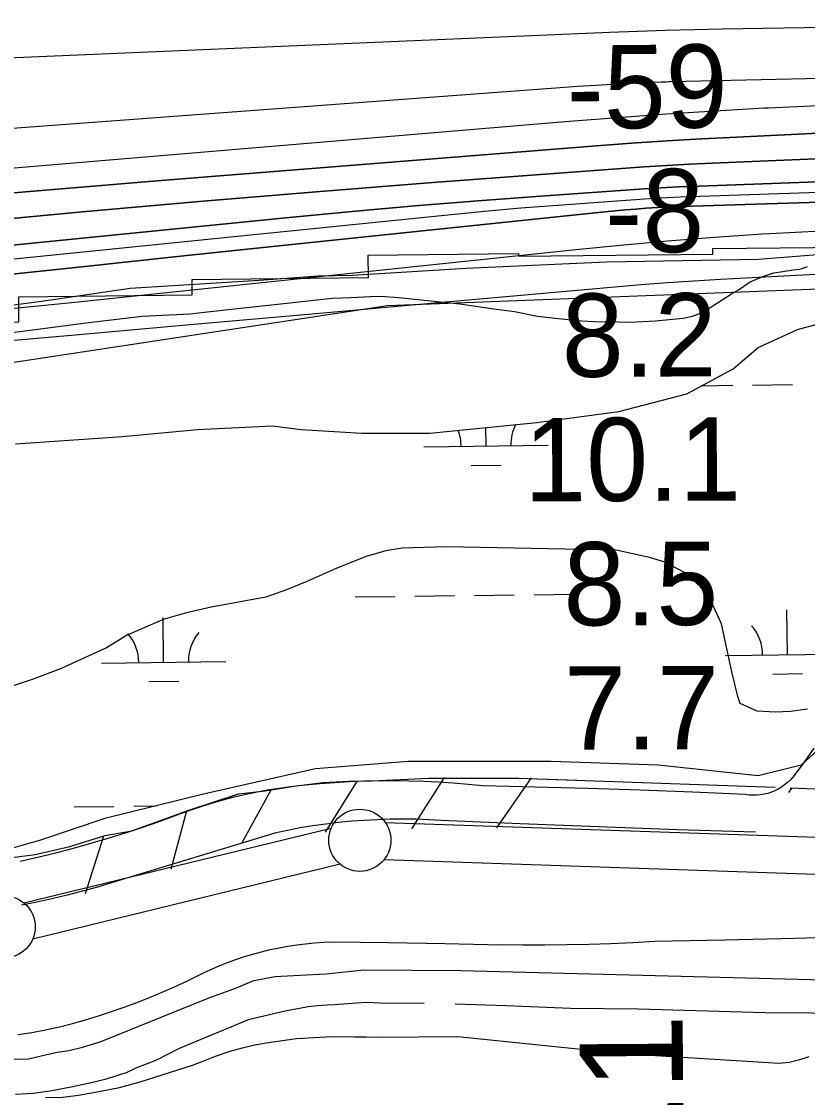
# Model space of a CAD drawing. Extents: x 3704301 to 3742427, y 506229 to 532009.
# Drawn here: x 3719492 to 3720124, y 518448 to 519314 of the extents above; entities that cross this region are included whole.
import ezdxf

# ---------------------------------------------------------------- set-up
doc = ezdxf.new("R2010")
doc.units = 0
for name, color, linetype in [('V-FLOD-BASE', 7, 'Continuous'), ('V-LEVE-TOET', 7, 'Continuous'), ('V-RIVR-EDGE', 7, 'Continuous'), ('V-RIVR-RANG', 7, 'Continuous'), ('V-RIVR-RANG-IDEN', 7, 'Continuous'), ('V-ROAD-CNTR', 7, 'Continuous'), ('V-RRAP-FSHR', 7, 'Continuous'), ('V-RRAP-RVMT', 7, 'Continuous'), ('V-SITE-VEGE', 7, 'Continuous'), ('V-SURV-LINE', 7, 'Continuous'), ('V-TOPO-DPTH', 7, 'Continuous'), ('V-TOPO-MAJR', 7, 'Continuous'), ('V-TOPO-MINR', 7, 'Continuous'), ('V-TOPO-SHOR', 7, 'Continuous'), ('V-TOPO-WATR', 7, 'Continuous'), ('V-WETL-SWMP', 7, 'Continuous')]:
    doc.layers.add(name, color=color, linetype=linetype)

msp = doc.modelspace()

# ---------------------------------------------------------------- linework, layer by layer
at = {"layer": 'V-FLOD-BASE'}
msp.add_lwpolyline([(3720082.41, 518661.88), (3720019.26, 518663.88), (3719956.12, 518666.12), (3719892.98, 518668.6), (3719829.86, 518671.32), (3719819.49, 518671.91), (3719809.11, 518672.27), (3719798.73, 518672.4), (3719788.35, 518672.31), (3719777.96, 518671.98), (3719767.59, 518671.43), (3719757.24, 518670.66), (3719746.9, 518669.65), (3719736.59, 518668.42), (3719726.31, 518666.96), (3719716.06, 518665.28), (3719705.85, 518663.38), (3719695.69, 518661.25), (3719565.01, 518621.4), (3719552.95, 518617.79), (3719540.83, 518614.4), (3719528.64, 518611.23), (3719516.4, 518608.29), (3719504.11, 518605.57), (3719491.77, 518603.07)], dxfattribs=at)
at = {"layer": 'V-LEVE-TOET'}
for points in [[(3720129.14, 518729.59), (3720123.77, 518721.68), (3720118.2, 518713.91), (3720112.43, 518706.28), (3720110.38, 518704.01), (3720108.16, 518701.9), (3720105.79, 518699.96), (3720103.28, 518698.2), (3720100.65, 518696.63), (3720097.91, 518695.27), (3720095.07, 518694.1), (3720092.16, 518693.16), (3720089.18, 518692.43), (3720086.16, 518691.92), (3720083.11, 518691.64), (3720080.05, 518691.59), (3720076.99, 518691.77), (3720073.96, 518692.17), (3720031.78, 518694.04), (3719989.59, 518695.67), (3719947.4, 518697.06), (3719905.2, 518698.21), (3719862.99, 518699.13), (3719851.12, 518700.33), (3719839.24, 518701.32), (3719827.34, 518702.1), (3719815.43, 518702.67), (3719803.51, 518703.03), (3719791.58, 518703.18), (3719779.66, 518703.13), (3719767.74, 518702.86), (3719755.82, 518702.38), (3719743.91, 518701.69), (3719732.02, 518700.8), (3719720.15, 518699.69), (3719708.29, 518698.38), (3719698.92, 518697.12), (3719689.58, 518695.64), (3719680.28, 518693.92), (3719671.03, 518691.97), (3719661.83, 518689.79), (3719652.68, 518687.39), (3719643.6, 518684.75), (3719634.58, 518681.89), (3719625.64, 518678.81), (3719616.78, 518675.51), (3719603.05, 518670.54), (3719589.26, 518665.77), (3719575.39, 518661.21), (3719561.46, 518656.86), (3719547.46, 518652.71), (3719533.41, 518648.77), (3719519.29, 518645.04), (3719505.13, 518641.52), (3719490.91, 518638.21)], [(3720170.4, 518578.03), (3720114.01, 518576.45), (3720057.61, 518575.1), (3720001.2, 518573.99), (3719983.54, 518572.98), (3719965.87, 518572.17), (3719948.2, 518571.57), (3719930.51, 518571.17), (3719912.82, 518570.96), (3719895.13, 518570.97), (3719878.22, 518571.17)], [(3719488.94, 518499.01), (3719500.12, 518500.86), (3719511.25, 518502.93), (3719522.34, 518505.2), (3719532.89, 518508.01), (3719543.38, 518511.02), (3719553.81, 518514.22), (3719564.19, 518517.61), (3719574.49, 518521.19), (3719584.73, 518524.97), (3719594.9, 518528.92), (3719605, 518533.07), (3719615.01, 518537.4), (3719624.95, 518541.92), (3719631.3, 518545.3), (3719637.75, 518548.5), (3719644.29, 518551.52), (3719650.91, 518554.36), (3719657.6, 518557.01), (3719664.37, 518559.47), (3719671.2, 518561.75), (3719678.1, 518563.83), (3719685.05, 518565.71), (3719692.05, 518567.4), (3719699.09, 518568.9), (3719706.17, 518570.19), (3719713.29, 518571.29), (3719720.43, 518572.19), (3719727.6, 518572.89), (3719734.79, 518573.38), (3719741.98, 518573.67), (3719787.14, 518573.07), (3719832.29, 518572.24), (3719878.22, 518571.17)]]:
    msp.add_lwpolyline(points, dxfattribs=at)
at = {"layer": 'V-RIVR-EDGE'}
msp.add_lwpolyline([(3718613.12, 518992.21), (3718677.35, 518988.45), (3718775.8, 518986.4), (3718874.87, 518993.96), (3718955.33, 519001.57), (3719073.63, 519017.49), (3719176.32, 519031.04), (3719283.23, 519048.78), (3719311.45, 519054.12), (3719448.4, 519081.39), (3719507.85, 519089.05), (3719579.31, 519099.68), (3719683.19, 519106.03), (3719730.62, 519109.51), (3719758.24, 519110.04), (3719849.5, 519115.82), (3719962.37, 519120.95), (3720084.85, 519123.04), (3720165.91, 519129.45)], dxfattribs=at)
at = {"layer": 'V-ROAD-CNTR'}
msp.add_lwpolyline([(3718780.98, 518498.22), (3719439.5, 518476.82), (3719459.76, 518478.2), (3719483.96, 518479.38), (3719497.61, 518479.51), (3719508.75, 518482.12), (3719520.69, 518484.95), (3719529.94, 518486.34), (3719540.83, 518488.96), (3719555.2, 518493.25), (3719641.91, 518528.4), (3719664.87, 518536.73), (3719678.8, 518542.61), (3719696, 518545.72), (3719715.73, 518546.86), (3719737.04, 518547.93), (3719767.36, 518551.18), (3719845.25, 518550.55), (3720856.93, 518524.63)], dxfattribs=at)
at = {"layer": 'V-RRAP-FSHR'}
for p, q in [((3719831.79, 518705.88), (3719805.56, 518664.69)), ((3719901.81, 518705.52), (3719873.89, 518665.45)), ((3719761.85, 518703.28), (3719736.03, 518661.84)), ((3720111.67, 518697.63), (3720108.85, 518693.9)), ((3719692.34, 518695.66), (3719668.92, 518652.81)), ((3719624.7, 518679.03), (3719611.96, 518631.9)), ((3719557.91, 518658.77), (3719543.03, 518612.26))]:
    msp.add_line(p, q, dxfattribs=at)
for points in [[(3713987.63, 518174.25), (3714448.77, 518564.74), (3714742.22, 518696.93), (3715881.89, 518753.27), (3716266.25, 518793.9), (3716843.09, 518890.74), (3717110.33, 518911.18), (3717741.27, 518924), (3718486.43, 518954.95), (3719294.78, 519011.25), (3719786.26, 519085.76), (3720431.33, 519110.59), (3720895.93, 519113.08), (3721218.47, 519068.37), (3721397.65, 519012.49), (3721721.32, 518965.44), (3721950.57, 518904.45), (3722606.87, 518712.52), (3722865.69, 518669.47), (3723100.48, 518674.85), (3723533.38, 518647.14), (3724154.01, 518572.99), (3724673.75, 518469.16)], [(3719283.72, 518625.05), (3719312.71, 518623.88), (3719340.83, 518624.88), (3719364.49, 518625.83), (3719394.78, 518628.3), (3719417.78, 518631.91), (3719444.38, 518634.03), (3719471.42, 518639.8), (3719502.85, 518644.05), (3719530.7, 518650.31), (3719559.2, 518659.16), (3719580.64, 518663.11), (3719627.37, 518680), (3719666.55, 518692.79), (3719687.92, 518695.17), (3719712.78, 518699.21), (3719734.68, 518701.82), (3719755.2, 518702.93), (3719773.84, 518703.34), (3719819.33, 518705.33), (3719891.74, 518705.49), (3719938.7, 518703.82)], [(3719471.42, 518639.8), (3719502.85, 518644.05), (3719530.7, 518650.31), (3719559.2, 518659.16), (3719580.64, 518663.11), (3719627.37, 518680), (3719666.55, 518692.79), (3719687.92, 518695.17), (3719712.78, 518699.21), (3719734.68, 518701.82), (3719755.2, 518702.93), (3719773.84, 518703.34), (3719819.33, 518705.33), (3719891.74, 518705.49), (3720098.12, 518698.12)], [(3720110.28, 518697.61), (3720176.66, 518694.84), (3720246.44, 518694.61), (3720291.77, 518693.46), (3720363.5, 518690.25), (3720455.63, 518685.78), (3720555.61, 518680.94), (3720687.39, 518677.18), (3720787.23, 518672.54)]]:
    msp.add_lwpolyline(points, dxfattribs=at)
at = {"layer": 'V-RRAP-RVMT'}
msp.add_lwpolyline([(3718624.91, 518989.72), (3718765.65, 518996.22), (3718765.79, 518992.89), (3718921.71, 519000.11), (3718921.66, 519001.68), (3719074.94, 519012.79), (3719074.61, 519018.44), (3719219.56, 519028.94), (3719218.65, 519043.21), (3719353.86, 519044.77), (3719353.69, 519070.97), (3719489.85, 519072.45), (3719489.66, 519092.76), (3719629.3, 519094.36), (3719629.21, 519106.55), (3719771.05, 519108.2), (3719770.83, 519126.15), (3719891.78, 519127.59), (3719891.81, 519125.3), (3720047.98, 519127.07), (3720047.89, 519131.44), (3720183.27, 519132.94)], dxfattribs=at)
at = {"layer": 'V-SITE-VEGE'}
for points in [[(3719981.44, 519072.21), (3719991.76, 519072.86), (3720001.92, 519073.36), (3720024.2, 519075.38), (3720031.54, 519077.11), (3720038.14, 519079.59), (3720044.15, 519083.11), (3720062.94, 519095.19), (3720068.64, 519098.27), (3720078.12, 519104.61), (3720088.32, 519108.99), (3720097.16, 519111.9), (3720104.2, 519113.17), (3720112.52, 519114.52), (3720114.94, 519114.58), (3720117.34, 519114.89), (3720119.7, 519115.43), (3720121.99, 519116.21), (3720124.2, 519117.2)], [(3719412.17, 519054.45), (3719543.82, 519071.73), (3719588.84, 519077.12), (3719627.55, 519079), (3719641.46, 519080.66), (3719662.85, 519083), (3719690.52, 519085.87), (3719741.82, 519091.66), (3719756.92, 519092.11), (3719772.31, 519093.01), (3719780.98, 519093.08), (3719795.17, 519092.2), (3719844.57, 519087.1), (3719871.73, 519082.96), (3719888.59, 519081), (3719907.08, 519077.09), (3719926.19, 519074.97), (3719942.76, 519073.47), (3719952.61, 519072.78), (3719972.03, 519072.44), (3719981.44, 519072.21)], [(3719997.01, 518882.97), (3719970.29, 518888.71), (3719833.7, 518891.38), (3719797.99, 518890.35), (3719784.93, 518888.41), (3719769.09, 518883.76), (3719745.66, 518874.37), (3719721.53, 518863.61), (3719704.99, 518856.91), (3719688.46, 518850.88), (3719644.44, 518843.06), (3719624.49, 518838.45), (3719605.91, 518833.13), (3719576.95, 518820.36), (3719560.37, 518810.22), (3719542.45, 518802.15), (3719523.14, 518793.41), (3719500.4, 518784.7), (3719476.3, 518776.69)], [(3720124.24, 518760.93), (3720110.49, 518759.01), (3720098.12, 518758.43), (3720083.72, 518759.26), (3720070.04, 518765.56), (3720068.04, 518771.08), (3720063.42, 518791.03), (3720054.86, 518829.56), (3720046.79, 518847.48), (3720037.98, 518859.24), (3720026.42, 518870.33), (3720008.65, 518879.43), (3719997.01, 518882.97)], [(3719511.12, 518448.32), (3719524.77, 518448.61), (3719537.86, 518450.31), (3719549.83, 518452.45), (3719570.82, 518456.47), (3719587.46, 518460.95), (3719629.34, 518474.34), (3719638.52, 518477.91), (3719647.98, 518481.75), (3719659.68, 518485.58), (3719669.69, 518488.29), (3719678.15, 518490.47), (3719688.71, 518492.47), (3719713.07, 518495.9), (3719741.63, 518497.46), (3719759.91, 518497.14), (3719769.47, 518497.19), (3719778.91, 518496.88), (3719842.95, 518497.51), (3719975.98, 518483.88), (3720088.55, 518476.76), (3720101.05, 518475.94), (3720109.36, 518476.99), (3720118.94, 518479.15), (3720125.57, 518481.34)]]:
    msp.add_lwpolyline(points, dxfattribs=at)
at = {"layer": 'V-SURV-LINE'}
for points in [[(3719493.8, 518605.01), (3719741.08, 518665.23)], [(3719784.53, 518669.7), (3720944.44, 518630.31)], [(3719748.16, 518636.08), (3719500.89, 518575.86)], [(3720943.41, 518600.33), (3719783.5, 518639.72)]]:
    msp.add_lwpolyline(points, dxfattribs=at)
for centre in [(3719764.04, 518655.39), (3719477.93, 518585.71)]:
    msp.add_circle(centre, 25, dxfattribs=at)
at = {"layer": 'V-TOPO-DPTH'}
for points in [[(3720182.74, 519226.67), (3720067.37, 519221.27), (3720039.13, 519219.8), (3720010.9, 519218.16), (3719982.68, 519216.23), (3719954.48, 519214.12), (3719604.36, 519186.22), (3719530.47, 519180.17), (3719456.59, 519173.91), (3719382.75, 519167.33), (3719308.92, 519160.54), (3719195.53, 519149.87), (3719178.41, 519148.27), (3719161.29, 519146.69), (3719144.17, 519145.12), (3719127.05, 519143.57), (3718778.09, 519112.24), (3718699.3, 519105.46), (3718620.49, 519099.07)], [(3720182.74, 519226.67), (3720067.37, 519221.27), (3720039.13, 519219.8), (3720010.9, 519218.16), (3719982.68, 519216.23), (3719954.48, 519214.12), (3719604.36, 519186.22), (3719530.47, 519180.17), (3719456.59, 519173.91), (3719382.75, 519167.33), (3719308.92, 519160.54), (3719195.53, 519149.87), (3719178.41, 519148.27), (3719161.29, 519146.69), (3719144.17, 519145.12), (3719127.05, 519143.57), (3718778.09, 519112.24), (3718699.3, 519105.46), (3718620.49, 519099.07)], [(3720347.73, 519212.76), (3720047.64, 519200.25), (3720029.32, 519199.39), (3720011.02, 519198.41), (3719992.72, 519197.25), (3719974.43, 519195.97), (3719822.85, 519184.59), (3719728.81, 519177.21), (3719634.8, 519169.43), (3719540.84, 519161.03), (3719446.92, 519152.23), (3719217.66, 519129.97), (3719189.53, 519127.27), (3719161.39, 519124.62), (3719133.25, 519122.02), (3719105.11, 519119.47), (3718981.81, 519108.44), (3718891.99, 519100.68), (3718802.15, 519093.3), (3718712.25, 519086.48), (3718622.33, 519080.03)], [(3718622.33, 519080.03), (3718712.25, 519086.48), (3718802.15, 519093.3), (3718891.99, 519100.68), (3718981.81, 519108.44), (3719105.11, 519119.47), (3719133.25, 519122.02), (3719161.39, 519124.62), (3719189.53, 519127.27), (3719217.66, 519129.97), (3719446.92, 519152.23), (3719540.84, 519161.03), (3719634.8, 519169.43), (3719728.81, 519177.21), (3719822.85, 519184.59), (3719974.43, 519195.97), (3719992.72, 519197.25), (3720011.02, 519198.41), (3720029.32, 519199.39), (3720047.64, 519200.25), (3720347.73, 519212.76)], [(3720614.17, 519202.87), (3720029.9, 519181.53), (3720020.51, 519181.14), (3720011.12, 519180.69), (3720001.74, 519180.14), (3719992.37, 519179.52), (3719909.74, 519173.71), (3719859.06, 519169.92), (3719808.42, 519165.83), (3719757.81, 519161.3), (3719707.23, 519156.46), (3719240.29, 519109.74), (3719200.89, 519105.87), (3719161.49, 519102.07), (3719122.07, 519098.41), (3719082.65, 519094.83), (3719075.21, 519094.17), (3719032.05, 519090.44), (3718988.88, 519086.85), (3718945.7, 519083.49), (3718902.5, 519080.28), (3718375.16, 519042.43)], [(3718375.16, 519042.43), (3718902.5, 519080.28), (3718945.7, 519083.49), (3718988.88, 519086.85), (3719032.05, 519090.44), (3719075.21, 519094.17), (3719082.65, 519094.83), (3719122.07, 519098.41), (3719161.49, 519102.07), (3719200.89, 519105.87), (3719240.29, 519109.74), (3719707.23, 519156.46), (3719757.81, 519161.3), (3719808.42, 519165.83), (3719859.06, 519169.92), (3719909.74, 519173.71), (3719992.37, 519179.52), (3720001.74, 519180.14), (3720011.12, 519180.69), (3720020.51, 519181.14), (3720029.9, 519181.53), (3720614.17, 519202.87)], [(3719455.91, 519107.83), (3719540.4, 519116.93), (3719624.91, 519125.9), (3719709.42, 519134.79), (3719961.13, 519161.06), (3719969.46, 519161.88), (3719977.8, 519162.64), (3719986.15, 519163.29), (3719994.5, 519163.89), (3720008.3, 519164.79), (3720009.76, 519164.88), (3720011.22, 519164.96), (3720012.69, 519165.02), (3720014.15, 519165.07), (3720878.56, 519192.15)], [(3720878.56, 519192.15), (3720014.15, 519165.07), (3720012.69, 519165.02), (3720011.22, 519164.96), (3720009.76, 519164.88), (3720008.3, 519164.79), (3719994.5, 519163.89), (3719986.15, 519163.29), (3719977.8, 519162.64), (3719969.46, 519161.88), (3719961.13, 519161.06), (3719709.42, 519134.79), (3719624.91, 519125.9), (3719540.4, 519116.93), (3719455.91, 519107.83)], [(3718603.58, 518988.68), (3718703.35, 518995.73), (3718803.12, 519002.94), (3718902.88, 519010.24), (3719110.37, 519025.59), (3719136.11, 519027.55), (3719161.84, 519029.58), (3719187.57, 519031.71), (3719213.29, 519033.92), (3719439.81, 519053.82), (3719535.12, 519062.21), (3719630.42, 519070.63), (3719725.72, 519079.08), (3719821.03, 519087.56), (3719969.3, 519100.78), (3719990.47, 519102.55), (3720011.65, 519104.17), (3720032.85, 519105.57), (3720054.06, 519106.81), (3720227.73, 519116.07)]]:
    msp.add_lwpolyline(points, dxfattribs=at)
at = {"layer": 'V-TOPO-MAJR'}
msp.add_lwpolyline([(3718512.72, 519109.91), (3719148.5, 519167.14), (3719154.85, 519167.72), (3719161.19, 519168.29), (3719167.54, 519168.87), (3719173.88, 519169.44), (3719217.33, 519173.4), (3719245.4, 519175.93), (3719273.48, 519178.42), (3719301.56, 519180.86), (3719329.64, 519183.25), (3719932.49, 519233.97), (3719971.62, 519237.08), (3720010.76, 519239.93), (3720049.94, 519242.41), (3720089.12, 519244.63), (3720092.47, 519244.81), (3720133.35, 519246.6)], dxfattribs=at)
at = {"layer": 'V-TOPO-MINR'}
for points in [[(3718538.13, 519210.27), (3719085.72, 519260.57), (3719123.23, 519263.88), (3719160.76, 519267.02), (3719198.31, 519269.88), (3719235.87, 519272.57), (3719273.46, 519274.98), (3719311.05, 519277.2), (3719348.66, 519279.14), (3719386.28, 519280.88), (3719964.86, 519305.57), (3719987.57, 519306.45), (3720010.28, 519307.21), (3720033, 519307.79), (3720055.73, 519308.26), (3720416.68, 519314.19)], [(3718361.96, 519129.55), (3718866.55, 519177.85), (3718915.61, 519182.48), (3718964.68, 519187.04), (3719013.76, 519191.49), (3719062.84, 519195.86), (3719137.66, 519202.43), (3719149.34, 519203.43), (3719161.03, 519204.4), (3719172.71, 519205.32), (3719184.41, 519206.22), (3719925.15, 519261.21), (3719939.37, 519262.2), (3719953.59, 519263.1), (3719967.83, 519263.87), (3719982.07, 519264.56), (3720006.82, 519265.63), (3720008.69, 519265.7), (3720010.56, 519265.77), (3720012.42, 519265.82), (3720014.29, 519265.87), (3720207.98, 519270.29)], [(3718620.49, 519099.07), (3718699.3, 519105.46), (3718778.09, 519112.24), (3719127.05, 519143.57), (3719144.17, 519145.12), (3719161.29, 519146.69), (3719178.41, 519148.27), (3719195.53, 519149.87), (3719308.92, 519160.54), (3719382.75, 519167.33), (3719456.59, 519173.91), (3719530.47, 519180.17), (3719604.36, 519186.22), (3719954.48, 519214.12), (3719982.68, 519216.23), (3720010.9, 519218.16), (3720039.13, 519219.8), (3720067.37, 519221.27), (3720182.74, 519226.67)], [(3718622.33, 519080.03), (3718712.25, 519086.48), (3718802.15, 519093.3), (3718891.99, 519100.68), (3718981.81, 519108.44), (3719105.11, 519119.47), (3719133.25, 519122.02), (3719161.39, 519124.62), (3719189.53, 519127.27), (3719217.66, 519129.97), (3719446.92, 519152.23), (3719540.84, 519161.03), (3719634.8, 519169.43), (3719728.81, 519177.21), (3719822.85, 519184.59), (3719974.43, 519195.97), (3719992.72, 519197.25), (3720011.02, 519198.41), (3720029.32, 519199.39), (3720047.64, 519200.25), (3720347.73, 519212.76)], [(3718375.16, 519042.43), (3718902.5, 519080.28), (3718945.7, 519083.49), (3718988.88, 519086.85), (3719032.05, 519090.44), (3719075.21, 519094.17), (3719082.65, 519094.83), (3719122.07, 519098.41), (3719161.49, 519102.07), (3719200.89, 519105.87), (3719240.29, 519109.74), (3719707.23, 519156.46), (3719757.81, 519161.3), (3719808.42, 519165.83), (3719859.06, 519169.92), (3719909.74, 519173.71), (3719992.37, 519179.52), (3720001.74, 519180.14), (3720011.12, 519180.69), (3720020.51, 519181.14), (3720029.9, 519181.53), (3720614.17, 519202.87)], [(3718367.12, 519030.95), (3719045.59, 519080.64), (3719064.93, 519082.1), (3719084.27, 519083.62), (3719103.6, 519085.23), (3719122.92, 519086.91), (3719142.24, 519088.66), (3719161.55, 519090.46), (3719180.86, 519092.34), (3719200.16, 519094.26), (3719834.95, 519158.72), (3719864.28, 519161.55), (3719893.62, 519164.19), (3719922.99, 519166.53), (3719952.37, 519168.67), (3720000.58, 519171.94), (3720005.88, 519172.28), (3720011.17, 519172.57), (3720016.47, 519172.81), (3720021.78, 519173.02), (3720746.61, 519197.61)], [(3719455.91, 519107.83), (3719540.4, 519116.93), (3719624.91, 519125.9), (3719709.42, 519134.79), (3719961.13, 519161.06), (3719969.46, 519161.88), (3719977.8, 519162.64), (3719986.15, 519163.29), (3719994.5, 519163.89), (3720008.3, 519164.79), (3720009.76, 519164.88), (3720011.22, 519164.96), (3720012.69, 519165.02), (3720014.15, 519165.07), (3720878.56, 519192.15)], [(3718482.27, 519008.28), (3719134.53, 519051.94), (3719148.13, 519052.89), (3719161.73, 519053.9), (3719175.32, 519054.99), (3719188.91, 519056.13), (3719286.12, 519064.62), (3719348.3, 519070.21), (3719410.46, 519076.02), (3719472.58, 519082.15), (3719534.68, 519088.5), (3719935.38, 519130.52), (3719973.41, 519134.27), (3720011.46, 519137.7), (3720049.56, 519140.65), (3720087.68, 519143.29), (3720093.95, 519143.69), (3720135.24, 519145.83)]]:
    msp.add_lwpolyline(points, dxfattribs=at)
at = {"layer": 'V-TOPO-SHOR'}
for points in [[(3719815.81, 518523.98), (3719780.17, 518524.32), (3719769.8, 518524.83), (3719761.41, 518524.29), (3719751.02, 518523.5), (3719746.96, 518523.26), (3719743.52, 518523.02), (3719737.68, 518522.8), (3719729.98, 518522.12), (3719722.41, 518521.3), (3719715.38, 518520.12), (3719704.09, 518517.96), (3719674.19, 518510.89), (3719660.39, 518505.11), (3719642.45, 518497.65), (3719618.29, 518487.57), (3719600.61, 518478.46), (3719583.91, 518471.95), (3719576.04, 518468.31), (3719571.56, 518466.91), (3719565.15, 518464.77), (3719558.81, 518462.91), (3719552.47, 518461.32), (3719548.19, 518460.19), (3719540.55, 518458.54), (3719531.94, 518456.77), (3719524.64, 518455.53), (3719516.65, 518453.89), (3719501.24, 518451.7), (3719487, 518450.94)], [(3720164.87, 518516.08), (3720089.86, 518516.64), (3719988.33, 518519.46), (3719933.63, 518519.98), (3719882.05, 518522.12), (3719840.78, 518523.54)]]:
    msp.add_lwpolyline(points, dxfattribs=at)
at = {"layer": 'V-TOPO-WATR'}
msp.add_lwpolyline([(3718603.58, 518988.68), (3718703.35, 518995.73), (3718803.12, 519002.94), (3718902.88, 519010.24), (3719110.37, 519025.59), (3719136.11, 519027.55), (3719161.84, 519029.58), (3719187.57, 519031.71), (3719213.29, 519033.92), (3719439.81, 519053.82), (3719535.12, 519062.21), (3719630.42, 519070.63), (3719725.72, 519079.08), (3719821.03, 519087.56), (3719969.3, 519100.78), (3719990.47, 519102.55), (3720011.65, 519104.17), (3720032.85, 519105.57), (3720054.06, 519106.81), (3720227.73, 519116.07)], dxfattribs=at)
at = {"layer": 'V-WETL-SWMP'}
for p, q in [((3720039.23, 519021.18), (3720064.02, 519021.48)), ((3720080.02, 519021.68), (3720112.02, 519022.07)), ((3719865.54, 518972.62), (3719865.35, 518987.55)), ((3719815.54, 518972.01), (3719915.53, 518973.23)), ((3719853.73, 518957.05), (3719877.72, 518957.34)), ((3719808.16, 518851.84), (3719840.16, 518852.23)), ((3719856.16, 518852.43), (3719888.16, 518852.82)), ((3719904.16, 518853.01), (3719936.15, 518853.4)), ((3719760.17, 518851.25), (3719792.17, 518851.65)), ((3720108.08, 518804.76), (3720107.64, 518840.76)), ((3719606.21, 518798.63), (3719605.77, 518834.63)), ((3720058.08, 518804.15), (3720158.07, 518805.37)), ((3719556.21, 518798.02), (3719656.2, 518799.24)), ((3719594.4, 518783.05), (3719618.39, 518783.34)), ((3720096.27, 518789.18), (3720120.27, 518789.48)), ((3719534.21, 518682.31), (3719566.21, 518682.7)), ((3719582.21, 518682.89), (3719600.13, 518683.11))]:
    msp.add_line(p, q, dxfattribs=at)
for points in [[(3719487.03, 518974.43), (3719573.21, 518980.17), (3719633.54, 518985.92), (3719693.87, 518988.79), (3719716.85, 518985.92), (3719765.68, 518983.05), (3719820.27, 518983.05), (3719906.45, 518991.66), (3719972.52, 519000.28), (3720027.1, 519014.65), (3720064.45, 519034.76), (3720084.56, 519051.99), (3720116.16, 519066.36), (3720147.75, 519074.97)], [(3720187.97, 518779.08), (3720119.03, 518715.88), (3720084.56, 518707.27), (3720004.12, 518715.88), (3719917.94, 518718.76), (3719803.03, 518718.76), (3719728.34, 518713.01), (3719639.29, 518692.9), (3719558.85, 518672.79), (3719507.14, 518655.56), (3719446.81, 518638.32), (3719363.5, 518638.32), (3719245.72, 518641.19), (3718880.89, 518652.68), (3718651.07, 518661.3)]]:
    msp.add_lwpolyline(points, dxfattribs=at)
for centre, start, end in [((3719810.29, 518972.42), 359.9282, 21.48028), ((3719920.77, 518973.77), 152.64836, 181.47186), ((3720052.83, 518804.56), 359.9282, 41.47186), ((3719550.96, 518798.43), 359.9282, 41.47186), ((3719661.44, 518799.78), 139.9282, 181.47186)]:
    msp.add_arc(centre, 35.25, start, end, dxfattribs=at)

# ---------------------------------------------------------------- texts
at = {"layer": 'V-RIVR-RANG'}
for s, rotation, p in [('-59', 0.52325, (3719930.7, 519227.82)), ('-8', 0.23833, (3719961.53, 519128.35)), ('8.2', 0.23833, (3719926.58, 519028.2)), ('10.1', 0.23833, (3719896.39, 518928.07)), ('8.5', 0.23833, (3719927.92, 518828.2)), ('7.7', 0.23833, (3719928.58, 518728.21))]:
    msp.add_text(s, height=67, rotation=rotation, dxfattribs=at).set_placement(p)
at = {"layer": 'V-RIVR-RANG-IDEN'}
msp.add_text('R-87.1', height=83, rotation=90.38157, dxfattribs=at).set_placement((3720025.93, 518182.68))

doc.saveas('drawing.dxf')
